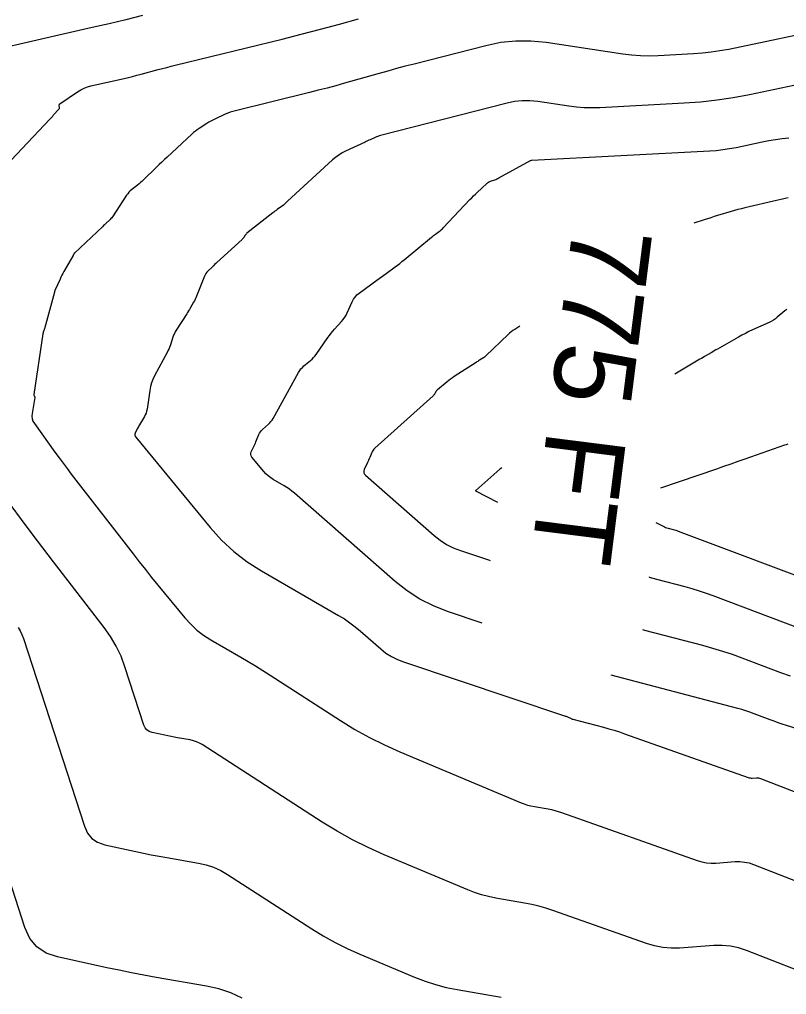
# Model space of a CAD drawing. Extents: x 1354696 to 1366163, y 660729 to 670380.
# Drawn here: x 1362041.7 to 1362099.4, y 664793.3 to 664866.6 of the extents above; entities that cross this region are included whole.
import ezdxf

# ---------------------------------------------------------------- set-up
doc = ezdxf.new("R2010")
doc.units = 0
doc.layers.add('R_Contour Annot', color=7, linetype='Continuous')
doc.layers.add('R_Contours', color=7, linetype='Continuous')

msp = doc.modelspace()

# ---------------------------------------------------------------- linework, layer by layer
at = {"layer": 'R_Contours'}
for points in [[(1362050.951, 664866.865), (1362049.7, 664866.549), (1362048.445, 664866.245), (1362047.188, 664865.953), (1362035.397, 664863.266)], [(1362041.098, 664855.99), (1362043.983, 664859.063), (1362044.058, 664859.144), (1362044.133, 664859.224), (1362044.207, 664859.306), (1362044.281, 664859.387), (1362044.673, 664859.821), (1362044.695, 664859.85), (1362044.709, 664859.882), (1362044.717, 664859.916), (1362044.716, 664859.953), (1362044.7, 664860.104), (1362044.701, 664860.139), (1362044.71, 664860.171), (1362044.728, 664860.199), (1362044.755, 664860.222), (1362046.079, 664861.129), (1362046.315, 664861.275), (1362046.562, 664861.398), (1362046.819, 664861.496), (1362047.087, 664861.57), (1362049.572, 664862.136), (1362049.895, 664862.211), (1362050.216, 664862.289), (1362050.538, 664862.37), (1362050.858, 664862.454), (1362052.139, 664862.797), (1362052.459, 664862.881), (1362052.78, 664862.964), (1362053.101, 664863.046), (1362053.422, 664863.126), (1362061.447, 664865.097), (1362062.89, 664865.458), (1362064.329, 664865.832), (1362065.766, 664866.218), (1362067.199, 664866.616)], [(1362102.862, 664865.957), (1362095.015, 664864.32), (1362094.36, 664864.196), (1362093.702, 664864.098), (1362093.04, 664864.025), (1362092.375, 664863.977), (1362089.708, 664863.837), (1362089.042, 664863.819), (1362088.378, 664863.834), (1362087.716, 664863.882), (1362087.054, 664863.965), (1362081.286, 664864.828), (1362080.147, 664864.942), (1362079.014, 664864.941), (1362077.887, 664864.826), (1362076.765, 664864.596), (1362071.369, 664863.213), (1362070.712, 664863.043), (1362070.057, 664862.868), (1362069.402, 664862.69), (1362068.748, 664862.507), (1362066.136, 664861.769), (1362065.482, 664861.588), (1362064.827, 664861.412), (1362064.17, 664861.241), (1362063.512, 664861.077), (1362057.942, 664859.708), (1362057.747, 664859.655), (1362057.556, 664859.593), (1362057.368, 664859.522), (1362057.183, 664859.441), (1362056.396, 664859.075), (1362056.241, 664859), (1362056.089, 664858.919), (1362055.94, 664858.833), (1362055.794, 664858.742), (1362055.216, 664858.367), (1362055.073, 664858.27), (1362054.935, 664858.167), (1362054.802, 664858.059), (1362054.673, 664857.945), (1362052.813, 664856.223), (1362052.61, 664856.033), (1362052.407, 664855.842), (1362052.206, 664855.649), (1362052.005, 664855.456), (1362051.01, 664854.487), (1362050.907, 664854.39), (1362050.803, 664854.296), (1362050.696, 664854.204), (1362050.586, 664854.115), (1362050.144, 664853.764), (1362050.037, 664853.673), (1362049.939, 664853.574), (1362049.849, 664853.468), (1362049.767, 664853.354), (1362048.693, 664851.733), (1362048.644, 664851.663), (1362048.591, 664851.597), (1362048.533, 664851.533), (1362048.472, 664851.474), (1362048.219, 664851.241), (1362048.156, 664851.183), (1362048.093, 664851.124), (1362048.03, 664851.066), (1362047.968, 664851.007), (1362045.836, 664849), (1362045.824, 664848.988), (1362045.814, 664848.974), (1362045.805, 664848.96), (1362045.798, 664848.944), (1362045.773, 664848.88), (1362045.766, 664848.865), (1362045.759, 664848.849), (1362045.752, 664848.834), (1362045.743, 664848.819), (1362045.052, 664847.612), (1362044.974, 664847.472), (1362044.899, 664847.33), (1362044.828, 664847.186), (1362044.761, 664847.041), (1362044.375, 664846.179), (1362044.371, 664846.17), (1362044.368, 664846.161), (1362044.366, 664846.153), (1362044.364, 664846.144), (1362044.357, 664846.108), (1362044.355, 664846.099), (1362044.353, 664846.09), (1362044.35, 664846.081), (1362044.348, 664846.072), (1362043.585, 664843.317), (1362043.576, 664843.284), (1362043.566, 664843.251), (1362043.556, 664843.218), (1362043.545, 664843.185), (1362043.5, 664843.055), (1362043.49, 664843.022), (1362043.481, 664842.989), (1362043.474, 664842.955), (1362043.468, 664842.921), (1362042.791, 664838.372), (1362042.79, 664838.352), (1362042.791, 664838.333), (1362042.796, 664838.314), (1362042.805, 664838.296), (1362042.844, 664838.224), (1362042.853, 664838.206), (1362042.858, 664838.187), (1362042.859, 664838.167), (1362042.858, 664838.147), (1362042.655, 664836.937), (1362042.64, 664836.733), (1362042.664, 664836.539), (1362042.728, 664836.353), (1362042.832, 664836.177), (1362044.382, 664834.03), (1362044.683, 664833.616), (1362044.988, 664833.205), (1362045.296, 664832.796), (1362045.607, 664832.389), (1362050.249, 664826.379), (1362050.709, 664825.788), (1362051.173, 664825.201), (1362051.642, 664824.618), (1362052.116, 664824.038), (1362054.148, 664821.572), (1362054.579, 664821.093), (1362055.047, 664820.659), (1362055.553, 664820.268), (1362056.096, 664819.921), (1362058.342, 664818.622), (1362058.902, 664818.294), (1362059.457, 664817.959), (1362060.009, 664817.617), (1362060.556, 664817.269), (1362065.847, 664813.855), (1362066.923, 664813.193), (1362068.026, 664812.58), (1362069.154, 664812.016), (1362070.308, 664811.501), (1362079.406, 664807.678), (1362079.65, 664807.583), (1362079.899, 664807.503), (1362080.152, 664807.437), (1362080.409, 664807.385), (1362081.445, 664807.207), (1362081.702, 664807.157), (1362081.957, 664807.096), (1362082.209, 664807.025), (1362082.458, 664806.943), (1362092.658, 664803.332), (1362093, 664803.23), (1362093.348, 664803.164), (1362093.7, 664803.135), (1362094.058, 664803.142), (1362095.497, 664803.244), (1362095.854, 664803.25), (1362096.205, 664803.217), (1362096.551, 664803.145), (1362096.89, 664803.034), (1362105.828, 664799.558)], [(1362102.758, 664862.191), (1362096.583, 664860.902), (1362095.363, 664860.672), (1362094.137, 664860.489), (1362092.904, 664860.353), (1362091.666, 664860.264), (1362085.335, 664859.931), (1362084.747, 664859.915), (1362084.161, 664859.929), (1362083.576, 664859.972), (1362082.992, 664860.044), (1362080.661, 664860.393), (1362080.08, 664860.451), (1362079.502, 664860.451), (1362078.926, 664860.392), (1362078.354, 664860.275), (1362068.842, 664857.837), (1362068.741, 664857.808), (1362068.642, 664857.776), (1362068.544, 664857.739), (1362068.448, 664857.698), (1362068.065, 664857.526), (1362067.97, 664857.483), (1362067.874, 664857.44), (1362067.779, 664857.396), (1362067.684, 664857.352), (1362066.226, 664856.67), (1362065.957, 664856.532), (1362065.702, 664856.375), (1362065.459, 664856.198), (1362065.229, 664856.002), (1362061.858, 664852.902), (1362061.833, 664852.879), (1362061.808, 664852.855), (1362061.784, 664852.83), (1362061.76, 664852.805), (1362061.666, 664852.705), (1362061.641, 664852.68), (1362061.616, 664852.657), (1362061.589, 664852.635), (1362061.562, 664852.614), (1362061.089, 664852.278), (1362061.002, 664852.214), (1362060.915, 664852.15), (1362060.829, 664852.084), (1362060.743, 664852.018), (1362058.812, 664850.487), (1362058.774, 664850.455), (1362058.74, 664850.421), (1362058.708, 664850.383), (1362058.679, 664850.343), (1362058.57, 664850.178), (1362058.541, 664850.138), (1362058.511, 664850.099), (1362058.478, 664850.063), (1362058.442, 664850.029), (1362056.554, 664848.292), (1362056.467, 664848.212), (1362056.381, 664848.132), (1362056.295, 664848.052), (1362056.209, 664847.971), (1362055.867, 664847.649), (1362055.787, 664847.565), (1362055.717, 664847.473), (1362055.658, 664847.375), (1362055.61, 664847.269), (1362055.016, 664845.756), (1362054.968, 664845.64), (1362054.915, 664845.525), (1362054.859, 664845.413), (1362054.798, 664845.303), (1362054.548, 664844.865), (1362054.484, 664844.756), (1362054.419, 664844.648), (1362054.353, 664844.541), (1362054.286, 664844.435), (1362053.498, 664843.211), (1362053.422, 664843.084), (1362053.355, 664842.953), (1362053.296, 664842.818), (1362053.246, 664842.679), (1362053.063, 664842.115), (1362053.014, 664841.975), (1362052.959, 664841.837), (1362052.899, 664841.703), (1362052.832, 664841.57), (1362051.871, 664839.765), (1362051.747, 664839.506), (1362051.645, 664839.239), (1362051.567, 664838.964), (1362051.513, 664838.681), (1362051.298, 664837.256), (1362051.269, 664837.112), (1362051.227, 664836.973), (1362051.171, 664836.838), (1362051.102, 664836.709), (1362050.739, 664836.1), (1362050.694, 664836.023), (1362050.651, 664835.945), (1362050.609, 664835.865), (1362050.57, 664835.785), (1362050.416, 664835.462), (1362050.39, 664835.382), (1362050.387, 664835.306), (1362050.408, 664835.232), (1362050.453, 664835.162), (1362056.044, 664828.375), (1362056.897, 664827.427), (1362057.825, 664826.566), (1362058.827, 664825.792), (1362059.902, 664825.106), (1362065.699, 664821.753), (1362066.13, 664821.49), (1362066.547, 664821.206), (1362066.949, 664820.903), (1362067.337, 664820.579), (1362068.86, 664819.244), (1362069.253, 664818.932), (1362069.671, 664818.663), (1362070.114, 664818.438), (1362070.582, 664818.256), (1362082.76, 664814.192), (1362082.807, 664814.175), (1362082.853, 664814.157), (1362082.899, 664814.137), (1362082.944, 664814.115), (1362083.122, 664814.025), (1362083.167, 664814.003), (1362083.213, 664813.985), (1362083.26, 664813.968), (1362083.308, 664813.954), (1362085.608, 664813.349), (1362086.007, 664813.24), (1362086.403, 664813.122), (1362086.796, 664812.997), (1362087.187, 664812.863), (1362096.473, 664809.576), (1362096.549, 664809.553), (1362096.627, 664809.538), (1362096.706, 664809.532), (1362096.785, 664809.533), (1362097.107, 664809.556), (1362097.187, 664809.558), (1362097.265, 664809.55), (1362097.342, 664809.534), (1362097.418, 664809.509), (1362109.503, 664804.809)], [(1362076.499, 664821.183), (1362073.888, 664822.054), (1362072.817, 664822.471), (1362071.802, 664822.987), (1362070.845, 664823.603), (1362069.944, 664824.317), (1362062.374, 664830.956), (1362062.193, 664831.107), (1362062.005, 664831.249), (1362061.811, 664831.381), (1362061.609, 664831.504), (1362060.791, 664831.977), (1362060.594, 664832.103), (1362060.41, 664832.245), (1362060.239, 664832.404), (1362060.082, 664832.578), (1362059.185, 664833.667), (1362059.125, 664833.761), (1362059.097, 664833.859), (1362059.1, 664833.961), (1362059.135, 664834.066), (1362059.342, 664834.502), (1362059.392, 664834.607), (1362059.44, 664834.713), (1362059.486, 664834.82), (1362059.531, 664834.928), (1362059.707, 664835.359), (1362059.757, 664835.463), (1362059.817, 664835.56), (1362059.888, 664835.649), (1362059.969, 664835.73), (1362060.422, 664836.137), (1362060.521, 664836.234), (1362060.612, 664836.339), (1362060.694, 664836.451), (1362060.767, 664836.57), (1362062.687, 664840.027), (1362062.771, 664840.162), (1362062.866, 664840.288), (1362062.973, 664840.405), (1362063.091, 664840.512), (1362063.586, 664840.92), (1362063.706, 664841.026), (1362063.818, 664841.14), (1362063.922, 664841.26), (1362064.017, 664841.388), (1362064.897, 664842.654), (1362065.012, 664842.815), (1362065.133, 664842.971), (1362065.259, 664843.124), (1362065.39, 664843.273), (1362065.922, 664843.861), (1362066.049, 664844.012), (1362066.162, 664844.171), (1362066.263, 664844.34), (1362066.35, 664844.517), (1362066.715, 664845.338), (1362066.813, 664845.527), (1362066.934, 664845.698), (1362067.076, 664845.851), (1362067.24, 664845.986), (1362068.58, 664846.957), (1362068.753, 664847.082), (1362068.925, 664847.208), (1362069.097, 664847.334), (1362069.269, 664847.461), (1362069.955, 664847.969), (1362070.126, 664848.098), (1362070.294, 664848.228), (1362070.461, 664848.361), (1362070.626, 664848.496), (1362072.676, 664850.197), (1362072.749, 664850.257), (1362072.824, 664850.315), (1362072.899, 664850.372), (1362072.975, 664850.427), (1362073.283, 664850.647), (1362073.359, 664850.703), (1362073.431, 664850.763), (1362073.501, 664850.827), (1362073.567, 664850.894), (1362075.572, 664853.023), (1362075.705, 664853.161), (1362075.84, 664853.298), (1362075.977, 664853.432), (1362076.116, 664853.565), (1362076.833, 664854.238), (1362076.897, 664854.292), (1362076.965, 664854.338), (1362077.037, 664854.376), (1362077.115, 664854.407), (1362077.433, 664854.516), (1362077.512, 664854.545), (1362077.589, 664854.577), (1362077.665, 664854.612), (1362077.739, 664854.651), (1362080.116, 664855.961), (1362080.124, 664855.966), (1362080.132, 664855.969), (1362080.141, 664855.972), (1362080.15, 664855.974), (1362080.186, 664855.982), (1362080.195, 664855.984), (1362080.204, 664855.985), (1362080.213, 664855.986), (1362080.222, 664855.987), (1362093.586, 664856.689), (1362094.086, 664856.725), (1362094.585, 664856.78), (1362095.08, 664856.854), (1362095.574, 664856.947), (1362097.542, 664857.358), (1362098.035, 664857.454), (1362098.53, 664857.539), (1362099.027, 664857.61), (1362099.526, 664857.669)], [(1362099.488, 664853.166), (1362099.27, 664853.11), (1362099.052, 664853.055), (1362098.833, 664853.002), (1362098.614, 664852.95), (1362096.227, 664852.401), (1362095.968, 664852.339), (1362095.711, 664852.273), (1362095.454, 664852.202), (1362095.199, 664852.127), (1362094.181, 664851.818), (1362093.926, 664851.74), (1362093.672, 664851.661), (1362093.418, 664851.581), (1362093.165, 664851.499), (1362092.402, 664851.25)], [(1362099.38, 664844.761), (1362099.235, 664844.648), (1362098.67, 664844.175), (1362098.525, 664844.062), (1362098.374, 664843.96), (1362098.216, 664843.868), (1362098.051, 664843.787), (1362096.794, 664843.218), (1362096.53, 664843.095), (1362096.269, 664842.965), (1362096.011, 664842.83), (1362095.757, 664842.688), (1362094.178, 664841.786), (1362094.056, 664841.716), (1362093.935, 664841.647), (1362093.813, 664841.577), (1362093.691, 664841.507), (1362093.205, 664841.227), (1362093.084, 664841.157), (1362092.963, 664841.087), (1362092.842, 664841.016), (1362092.721, 664840.945), (1362090.965, 664839.906)], [(1362079.325, 664843.504), (1362078.935, 664843.258), (1362078.803, 664843.17), (1362078.675, 664843.076), (1362078.553, 664842.975), (1362078.435, 664842.868), (1362076.766, 664841.276), (1362076.711, 664841.227), (1362076.654, 664841.18), (1362076.594, 664841.136), (1362076.532, 664841.096), (1362076.28, 664840.939), (1362076.217, 664840.9), (1362076.155, 664840.861), (1362076.092, 664840.821), (1362076.03, 664840.781), (1362074.392, 664839.72), (1362074.251, 664839.626), (1362074.112, 664839.528), (1362073.977, 664839.425), (1362073.844, 664839.319), (1362073.13, 664838.73), (1362073.095, 664838.699), (1362073.064, 664838.664), (1362073.036, 664838.627), (1362073.011, 664838.587), (1362072.92, 664838.423), (1362072.895, 664838.383), (1362072.868, 664838.345), (1362072.837, 664838.31), (1362072.804, 664838.277), (1362068.42, 664834.34), (1362068.349, 664834.268), (1362068.287, 664834.19), (1362068.234, 664834.105), (1362068.191, 664834.013), (1362068.035, 664833.634), (1362067.996, 664833.54), (1362067.956, 664833.446), (1362067.914, 664833.352), (1362067.872, 664833.259), (1362067.621, 664832.72), (1362067.585, 664832.603), (1362067.587, 664832.495), (1362067.629, 664832.394), (1362067.709, 664832.302), (1362072.89, 664827.759), (1362073.337, 664827.405), (1362073.812, 664827.1), (1362074.315, 664826.844), (1362074.847, 664826.637), (1362077.029, 664825.908), (1362077.094, 664825.886)], [(1362099.45, 664834.641), (1362099.336, 664834.592), (1362099.219, 664834.548), (1362096.239, 664833.507), (1362095.703, 664833.321), (1362095.166, 664833.135), (1362094.63, 664832.95), (1362094.092, 664832.766), (1362089.879, 664831.33)], [(1362077.977, 664832.86), (1362077.823, 664832.743), (1362077.588, 664832.553), (1362077.358, 664832.356), (1362076.002, 664831.157), (1362075.999, 664831.155), (1362075.996, 664831.151), (1362075.994, 664831.148), (1362075.991, 664831.145), (1362075.983, 664831.13), (1362075.981, 664831.127), (1362075.981, 664831.124), (1362075.983, 664831.121), (1362075.986, 664831.119), (1362077.65, 664830.275)], [(1362102.152, 664794.307), (1362096.362, 664796.559), (1362095.759, 664796.756), (1362095.146, 664796.884), (1362094.522, 664796.943), (1362093.888, 664796.933), (1362091.33, 664796.751), (1362090.695, 664796.738), (1362090.069, 664796.79), (1362089.451, 664796.907), (1362088.843, 664797.088), (1362081.8, 664799.581), (1362081.279, 664799.754), (1362080.751, 664799.903), (1362080.217, 664800.03), (1362079.678, 664800.135), (1362077.508, 664800.508), (1362076.97, 664800.616), (1362076.441, 664800.754), (1362075.921, 664800.922), (1362075.409, 664801.12), (1362069.119, 664803.764), (1362067.916, 664804.301), (1362066.739, 664804.889), (1362065.589, 664805.528), (1362064.466, 664806.219), (1362055.44, 664812.043), (1362055.23, 664812.164), (1362055.011, 664812.263), (1362054.784, 664812.339), (1362054.548, 664812.392), (1362053.581, 664812.561), (1362053.342, 664812.604), (1362053.104, 664812.649), (1362052.866, 664812.697), (1362052.629, 664812.747), (1362051.681, 664812.954), (1362051.464, 664813.028), (1362051.288, 664813.146), (1362051.153, 664813.31), (1362051.057, 664813.518), (1362049.638, 664817.895), (1362049.344, 664818.684), (1362048.986, 664819.44), (1362048.564, 664820.162), (1362048.078, 664820.85), (1362044.262, 664825.791), (1362043.458, 664826.841), (1362042.662, 664827.898), (1362041.875, 664828.961), (1362041.096, 664830.031)], [(1362089.551, 664828.734), (1362090.095, 664828.458), (1362090.184, 664828.416), (1362090.275, 664828.378), (1362090.367, 664828.346), (1362090.462, 664828.319), (1362090.843, 664828.218), (1362090.938, 664828.192), (1362091.032, 664828.163), (1362091.125, 664828.132), (1362091.218, 664828.099), (1362102.767, 664823.75)], [(1362089.033, 664824.649), (1362089.047, 664824.644), (1362089.578, 664824.489), (1362091.722, 664823.926), (1362092.256, 664823.778), (1362092.785, 664823.616), (1362093.31, 664823.442), (1362093.831, 664823.253), (1362100.383, 664820.786)], [(1362041.616, 664820.855), (1362041.77, 664820.593), (1362041.9, 664820.318), (1362042.007, 664820.03), (1362046.59, 664805.904), (1362046.823, 664805.392), (1362047.157, 664804.99), (1362047.589, 664804.698), (1362048.122, 664804.517), (1362050.45, 664804.01), (1362051.033, 664803.886), (1362051.617, 664803.769), (1362052.202, 664803.657), (1362052.788, 664803.552), (1362055.163, 664803.137), (1362055.744, 664803.006), (1362056.303, 664802.82), (1362056.84, 664802.578), (1362057.355, 664802.28), (1362063.673, 664798.203), (1362064.544, 664797.667), (1362065.437, 664797.171), (1362066.351, 664796.714), (1362067.286, 664796.297), (1362071.412, 664794.563), (1362072.191, 664794.261), (1362072.983, 664794.005), (1362073.789, 664793.795), (1362074.608, 664793.63), (1362077.911, 664793.063)], [(1362088.534, 664820.707), (1362088.694, 664820.66), (1362093.053, 664819.514), (1362093.801, 664819.307), (1362094.542, 664819.081), (1362095.278, 664818.836), (1362096.007, 664818.572), (1362098.914, 664817.478), (1362099.642, 664817.209)], [(1362111.191, 664809.79), (1362099.35, 664813.491), (1362099.042, 664813.59), (1362098.736, 664813.692), (1362098.432, 664813.8), (1362098.129, 664813.911), (1362096.919, 664814.367), (1362096.616, 664814.477), (1362096.31, 664814.579), (1362096.001, 664814.673), (1362095.69, 664814.759), (1362086.193, 664817.257), (1362086.191, 664817.257)], [(1362058.45, 664792.991), (1362057.594, 664793.377), (1362056.704, 664793.674), (1362055.779, 664793.883), (1362051.996, 664794.542), (1362051.062, 664794.71), (1362050.13, 664794.888), (1362049.2, 664795.075), (1362048.271, 664795.272), (1362044.562, 664796.08), (1362043.714, 664796.369), (1362043.025, 664796.834), (1362042.494, 664797.474), (1362042.122, 664798.289), (1362038.225, 664810.303)]]:
    msp.add_lwpolyline(points, dxfattribs=at)

# ---------------------------------------------------------------- texts
at = {"layer": 'R_Contour Annot'}
msp.add_text('775 FT', height=6, rotation=262.78343, dxfattribs=at).set_placement((1362083.338, 664851.311))

doc.saveas('drawing.dxf')
